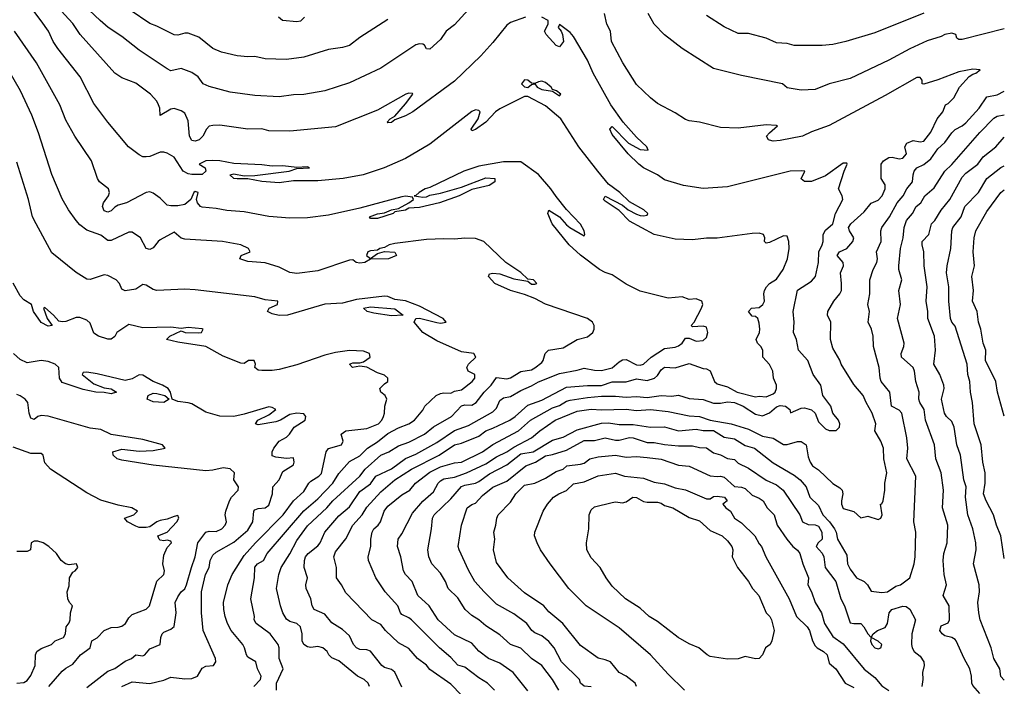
# Model space of a CAD drawing. Header units: metres. Extents: x -46681 to -43747, y -240911 to -237677.
# Tile 482 of 656: x -43887 to -43747, y -239605 to -239510. Entities that reach past the tile are written whole.
import ezdxf

# ---------------------------------------------------------------- set-up
doc = ezdxf.new("R2010")
doc.units = ezdxf.units.M
doc.layers.add('CONTOUR_INDEX', color=1, linetype='Continuous')
doc.layers.add('CONTOUR_INTER', color=3, linetype='Continuous')

msp = doc.modelspace()

# ---------------------------------------------------------------- linework, layer by layer
at = {"layer": 'CONTOUR_INDEX'}
for points, elevation in [([(-43823.1, -239508.45), (-43825.1, -239510.61), (-43826.28, -239511.52), (-43827.1, -239512.69), (-43828.6, -239514.07), (-43829.1, -239514.04), (-43829.37, -239513.52), (-43829.6, -239513.36), (-43830.1, -239513.32), (-43830.6, -239513.46), (-43835.6, -239516.78), (-43840.1, -239518.91), (-43843.6, -239520.02), (-43846.6, -239520.55), (-43848.1, -239520.6), (-43850.1, -239520.87), (-43853.6, -239520.71), (-43857.1, -239520.21), (-43860.1, -239519.44), (-43860.96, -239519.02), (-43861.71, -239518.02), (-43862.6, -239517.4), (-43864.1, -239516.84), (-43865.6, -239517.16), (-43866.1, -239516.92), (-43870.1, -239514.23), (-43872.6, -239512.27), (-43874.54, -239511.02), (-43875.7, -239510.02), (-43877.27, -239508.52)], 125), ([(-43814.6, -239605.62), (-43816.71, -239603.02), (-43818.6, -239601.68), (-43820.23, -239601.02), (-43821.6, -239599.97), (-43822.6, -239598.83), (-43825.1, -239597.65), (-43827.42, -239595.52), (-43828.73, -239593.52), (-43830.31, -239592.02), (-43831.14, -239590.02), (-43832.1, -239589.04), (-43832.37, -239588.52), (-43832.75, -239586.52), (-43833.22, -239585.02), (-43833.14, -239584.02), (-43832.6, -239583.23), (-43831.1, -239580.27), (-43829.6, -239578.58), (-43828.1, -239577.24), (-43827.42, -239576.02), (-43827.1, -239575.66), (-43826.6, -239575.41), (-43825.1, -239575.14), (-43823.4, -239574.52), (-43820.6, -239573.27), (-43819.1, -239572.27), (-43817.6, -239571.54), (-43816.6, -239570.86), (-43814.1, -239569.54), (-43812.9, -239568.52), (-43810.71, -239567.02), (-43807.6, -239565.74), (-43805.6, -239565.44), (-43804.1, -239565.56), (-43800.6, -239565.46), (-43799.1, -239565.63), (-43797.1, -239565.5), (-43794.6, -239565.8), (-43791.6, -239566.38), (-43790.1, -239566.52), (-43788.6, -239567.03), (-43785.6, -239567.52), (-43783.1, -239568.31), (-43781.1, -239569.29), (-43779.6, -239569.57), (-43778.1, -239570.48), (-43777.6, -239570.49), (-43776.1, -239570.06), (-43775.6, -239570.08), (-43774.87, -239570.52), (-43774.6, -239572.24), (-43774.32, -239573.02), (-43773.96, -239573.52), (-43773.1, -239574.1), (-43771.1, -239576.06), (-43770.1, -239576.68), (-43769.76, -239577.02), (-43769.66, -239577.52), (-43769.85, -239578.52), (-43769.82, -239579.02), (-43769.6, -239579.62), (-43768.1, -239580.07), (-43767.1, -239580.97), (-43766.1, -239580.72), (-43764.6, -239581.21), (-43764.22, -239581.02), (-43764.03, -239580.52), (-43764.26, -239579.02), (-43764.1, -239578.95), (-43763.89, -239578.52), (-43763.66, -239577.02), (-43763.66, -239576.02), (-43763.36, -239574.52), (-43763.8, -239572.52), (-43763.85, -239571.02), (-43764.21, -239570.02), (-43765.07, -239568.52), (-43764.95, -239567.52), (-43765.44, -239566.02), (-43766.34, -239564.52), (-43766.73, -239563.52), (-43768.1, -239561.94), (-43769.88, -239559.02), (-43770.1, -239558.44), (-43771.1, -239556.74), (-43771.41, -239555.52), (-43771.34, -239553.02), (-43771.82, -239552.02), (-43771.78, -239551.52), (-43770.93, -239550.02), (-43770.09, -239549.02), (-43769.86, -239548.52), (-43769.82, -239547.52), (-43769.96, -239546.02), (-43769.53, -239545.02), (-43769.58, -239544.52), (-43770.45, -239543.52), (-43770.11, -239543.02), (-43769.08, -239542.52), (-43768.21, -239541.52), (-43768.1, -239541.01), (-43768.7, -239540.02), (-43768.86, -239539.52), (-43768.51, -239539.02), (-43766.6, -239537.29), (-43765.6, -239536.06), (-43764.6, -239535.65), (-43764.04, -239535.02), (-43763.59, -239534.02), (-43763.6, -239533.46), (-43764.19, -239532.52), (-43764.16, -239530.52), (-43763.85, -239530.02), (-43763.1, -239529.55), (-43762.6, -239529.49), (-43761.6, -239529.73), (-43761.1, -239529.64), (-43760.58, -239529.02), (-43760.79, -239528.02), (-43760.49, -239527.52), (-43759.6, -239527.13), (-43758.6, -239527.31), (-43758.1, -239527.24), (-43757.1, -239525.93), (-43756.2, -239524.02), (-43755.35, -239523.02), (-43754.97, -239522.02), (-43754.6, -239521.83), (-43753.78, -239521.02), (-43752.99, -239519.52), (-43751.6, -239518.01), (-43751.1, -239517.65), (-43750.67, -239517.52), (-43750.05, -239517.02), (-43751.1, -239516.96), (-43753.1, -239517.33), (-43756.1, -239518.47), (-43758.1, -239519.07), (-43758.34, -239519.02), (-43758.33, -239518.52), (-43758.6, -239518.13), (-43759.1, -239518.15), (-43763.6, -239520.7), (-43771.6, -239524.96), (-43774.1, -239525.9), (-43775.4, -239526.52), (-43778.6, -239527.12), (-43779.6, -239527.2), (-43780.1, -239527.08), (-43780.27, -239527.02), (-43780.54, -239526.52), (-43780.14, -239526.02), (-43778.99, -239525.02), (-43779.1, -239524.97), (-43780.6, -239524.9), (-43784.6, -239525.34), (-43787.1, -239525.26), (-43790.1, -239524.52), (-43791.6, -239524.3), (-43792.1, -239524.13), (-43793.6, -239523.16), (-43796.1, -239521.85), (-43797.1, -239521.05), (-43799.1, -239519.13), (-43801.06, -239516.02), (-43802.69, -239513.02), (-43802.84, -239511.52), (-43803.32, -239510.52), (-43803.68, -239509.02)], 125), ([(-43850.51, -239605.52), (-43850.51, -239604.52), (-43849.53, -239602.52), (-43850.14, -239601.02), (-43850.13, -239599.52), (-43850.29, -239599.02), (-43851.43, -239597.52), (-43853.41, -239596.02), (-43853.68, -239595.52), (-43853.64, -239595.02), (-43854.17, -239592.52), (-43853.66, -239589.52), (-43853.6, -239587.98), (-43853.24, -239587.52), (-43852.38, -239587.02), (-43851.82, -239586.02), (-43846.6, -239579.95), (-43844.6, -239578.25), (-43842.45, -239576.02), (-43841.6, -239574.62), (-43840.1, -239572.93), (-43838.6, -239572.1), (-43837.53, -239571.02), (-43836.1, -239570.13), (-43834.6, -239568.94), (-43833.1, -239568.13), (-43831.6, -239567.54), (-43830.8, -239567.02), (-43829.6, -239565.59), (-43829.33, -239565.02), (-43827.7, -239563.52), (-43827.1, -239563.22), (-43826.6, -239563.12), (-43825.6, -239563.16), (-43825.1, -239562.89), (-43824.1, -239562.67), (-43822.59, -239561.52), (-43822.18, -239561.02), (-43822.2, -239560.52), (-43823.14, -239560.02), (-43823.31, -239559.52), (-43823.1, -239559.04), (-43822.04, -239558.02), (-43822.33, -239557.52), (-43824.1, -239557.25), (-43827.6, -239555.68), (-43829.6, -239554.5), (-43830.86, -239553.02), (-43830.6, -239552.52), (-43830.1, -239552.48), (-43827.6, -239553.09), (-43827.1, -239553.16), (-43826.26, -239553.02), (-43826.69, -239552.52), (-43830.1, -239550.76), (-43832.1, -239550), (-43833.6, -239549.8), (-43834.6, -239549.39), (-43835.1, -239549.33), (-43839.1, -239549.81), (-43841.1, -239550.31), (-43843.6, -239550.49), (-43848.92, -239552.02), (-43850.1, -239552.07), (-43851.1, -239551.87), (-43851.77, -239551.52), (-43851.55, -239551.02), (-43850.37, -239550.52), (-43850.31, -239550.02), (-43852.1, -239549.83), (-43853.6, -239549.43), (-43862.1, -239548.44), (-43863.6, -239548.35), (-43867.6, -239548.51), (-43868.1, -239548.38), (-43869.1, -239547.77), (-43869.6, -239547.68), (-43870.6, -239548.32), (-43872.1, -239548.59), (-43872.6, -239548.31), (-43872.93, -239547.52), (-43873.38, -239547.02), (-43874.6, -239546.4), (-43875.1, -239546.29), (-43877.1, -239546.93), (-43877.6, -239546.89), (-43879.1, -239545.97), (-43882.6, -239543.16), (-43884.84, -239539.02), (-43885.32, -239538.02), (-43885.9, -239535.52), (-43887.6, -239530.19)], 120), ([(-43746.6, -239566.44), (-43747.55, -239563.02), (-43747.81, -239561.52), (-43749.3, -239558.52), (-43749.21, -239557.02), (-43749.6, -239556.02), (-43749.95, -239554.02), (-43750.28, -239553.02), (-43750.48, -239551.52), (-43751.16, -239550.02), (-43750.97, -239548.52), (-43751.21, -239546.52), (-43750.85, -239545.02), (-43751.02, -239543.02), (-43750.88, -239541.02), (-43750.64, -239540.02), (-43749.1, -239537.25), (-43747.1, -239534.55), (-43746.6, -239534.18)], 130), ([(-43838.09, -239551.02), (-43837.1, -239550.85), (-43833.6, -239551.14), (-43832.41, -239552.02), (-43834.1, -239552.12), (-43836.6, -239551.77), (-43837.56, -239551.52), (-43838.09, -239551.02)], 120), ([(-43799.63, -239578.02), (-43799.1, -239578.06), (-43798.1, -239578.61), (-43797.6, -239578.73), (-43796.1, -239578.72), (-43795.6, -239578.84), (-43795.1, -239579.2), (-43793.9, -239579.52), (-43791.6, -239580.91), (-43790.1, -239581.37), (-43788.6, -239582.75), (-43786.87, -239583.52), (-43786.1, -239584.22), (-43785.51, -239585.02), (-43785.36, -239585.52), (-43785.44, -239586.52), (-43784.71, -239588.02), (-43783.13, -239590.02), (-43782.54, -239591.02), (-43781.64, -239592.02), (-43780.6, -239594.5), (-43780.06, -239595.02), (-43779.81, -239595.52), (-43779.46, -239597.02), (-43779.8, -239598.52), (-43780.01, -239599.02), (-43780.7, -239599.52), (-43781.12, -239600.52), (-43781.6, -239601.01), (-43782.1, -239601.09), (-43783.6, -239600.72), (-43784.6, -239601.09), (-43786.1, -239601.12), (-43788.6, -239600.72), (-43789.01, -239600.52), (-43790.23, -239599.52), (-43791.6, -239598.91), (-43793.17, -239598.02), (-43796.1, -239595.75), (-43797.3, -239595.02), (-43798.6, -239593.86), (-43800.66, -239592.52), (-43802.6, -239590.69), (-43803.46, -239589.52), (-43804.29, -239588.02), (-43805.6, -239586.67), (-43806.19, -239585.52), (-43806.25, -239584.52), (-43805.91, -239582.52), (-43805.87, -239580.52), (-43805.6, -239579.79), (-43805.1, -239579.38), (-43802.6, -239578.75), (-43802.1, -239578.69), (-43801.1, -239578.81), (-43800.6, -239578.68), (-43799.63, -239578.02)], 130), ([(-43887.6, -239604.52), (-43886.6, -239604.43), (-43886.1, -239604.16), (-43885.6, -239603.44), (-43884.95, -239602.02), (-43884.9, -239600.52), (-43884.72, -239600.02), (-43884.1, -239599.61), (-43882.62, -239599.02), (-43882.1, -239598.49), (-43880.93, -239598.02), (-43880.62, -239597.52), (-43880.53, -239596.52), (-43880.1, -239595.92), (-43879.98, -239595.52), (-43879.9, -239594.52), (-43879.63, -239593.52), (-43880.06, -239593.02), (-43880.29, -239592.52), (-43880.37, -239591.52), (-43880.1, -239590.66), (-43880.04, -239589.52), (-43879.6, -239588.7), (-43879.25, -239588.52), (-43878.85, -239588.02), (-43879.05, -239587.52), (-43880.1, -239587.64), (-43880.61, -239587.52), (-43881.26, -239587.02), (-43881.91, -239586.02), (-43883.02, -239585.02), (-43883.84, -239584.52), (-43884.6, -239584.27), (-43885.1, -239584.26), (-43885.54, -239584.52), (-43885.64, -239585.52), (-43886.1, -239585.74), (-43887.6, -239585.74)], 115)]:
    msp.add_lwpolyline(points, dxfattribs=dict(at, elevation=elevation))
at = {"layer": 'CONTOUR_INTER'}
for points, elevation in [([(-43824.1, -239606.23), (-43825.6, -239604.7), (-43828.6, -239602.58), (-43829.1, -239601.98), (-43830.38, -239601.02), (-43831.6, -239599.59), (-43833.1, -239598.77), (-43834.96, -239597.02), (-43835.6, -239596.17), (-43836.91, -239595.52), (-43840.6, -239591.67), (-43841.22, -239590.52), (-43841.95, -239589.52), (-43841.93, -239588.02), (-43842.3, -239586.52), (-43842.1, -239585.79), (-43840.6, -239583.93), (-43839.61, -239582.02), (-43838.27, -239580.52), (-43837.6, -239579.44), (-43835.6, -239577.23), (-43833.59, -239575.52), (-43831.23, -239574.02), (-43827.3, -239572.02), (-43825.1, -239570.52), (-43824.1, -239570.28), (-43821.6, -239569.31), (-43820.6, -239568.52), (-43819.6, -239568.17), (-43817.21, -239567.02), (-43816.44, -239566.52), (-43814.6, -239564.86), (-43812.6, -239564.17), (-43809.1, -239562.33), (-43806.1, -239562.07), (-43804.1, -239562.06), (-43802.6, -239561.55), (-43800.6, -239561.56), (-43799.1, -239561.13), (-43797.6, -239561.38), (-43796.56, -239561.02), (-43796.1, -239560.64), (-43795.6, -239559.83), (-43795.1, -239559.46), (-43793.6, -239559.55), (-43791.6, -239558.92), (-43789.6, -239559.67), (-43789.1, -239559.69), (-43788.6, -239559.99), (-43787.98, -239561.52), (-43787.6, -239561.85), (-43786.1, -239562.28), (-43784.73, -239563.02), (-43782.1, -239563.68), (-43781.6, -239563.59), (-43780.6, -239563.7), (-43779.6, -239563.27), (-43779.3, -239563.02), (-43779.13, -239562.52), (-43779.14, -239562.02), (-43779.57, -239561.02), (-43779.65, -239560.02), (-43780.1, -239559.06), (-43781.06, -239558.02), (-43781.08, -239557.02), (-43781.36, -239556.52), (-43781.84, -239556.02), (-43782, -239555.52), (-43781.57, -239554.52), (-43781.49, -239554.02), (-43781.6, -239553.16), (-43781.8, -239552.52), (-43782.1, -239552.24), (-43782.6, -239552.19), (-43783.13, -239551.52), (-43782.7, -239551.02), (-43781.6, -239550.95), (-43781.09, -239550.52), (-43780.82, -239550.02), (-43780.94, -239549.02), (-43780.84, -239548.52), (-43780.57, -239548.02), (-43780.1, -239547.54), (-43779.1, -239546.89), (-43778.15, -239545.52), (-43777.53, -239544.02), (-43777.33, -239542.52), (-43777.36, -239541.52), (-43777.6, -239540.78), (-43778.1, -239540.74), (-43780.1, -239541.66), (-43780.6, -239541.76), (-43780.83, -239541.52), (-43780.79, -239541.02), (-43780.98, -239540.52), (-43781.6, -239540.35), (-43782.6, -239540.38), (-43787.6, -239541.05), (-43789.1, -239541.06), (-43791.1, -239541.28), (-43793.6, -239541.22), (-43796.6, -239540.55), (-43800.1, -239538.63), (-43801.6, -239537.12), (-43803.6, -239535.76), (-43803.8, -239535.52), (-43803.6, -239535.08), (-43801.1, -239536.34), (-43800.29, -239537.02), (-43799.1, -239537.64), (-43798.6, -239537.84), (-43798.1, -239537.87), (-43797.6, -239537.78), (-43797.49, -239537.52), (-43798.06, -239537.02), (-43800.1, -239535.87), (-43801.5, -239534.52), (-43803.1, -239533.34), (-43804.65, -239531.52), (-43807.34, -239528.02), (-43809.89, -239524.02), (-43812.1, -239522.2), (-43814.6, -239520.84), (-43815.1, -239520.84), (-43818.6, -239522.61), (-43819.24, -239523.02), (-43820.6, -239524.53), (-43822.1, -239525.56), (-43822.6, -239525.73), (-43822.72, -239525.52), (-43821.71, -239524.02), (-43821.43, -239523.02), (-43821.6, -239522.82), (-43822.1, -239522.76), (-43822.6, -239522.97), (-43828.6, -239527.63), (-43832.1, -239529.71), (-43835.14, -239531.02), (-43838.13, -239532.02), (-43840.98, -239532.52), (-43844.6, -239532.9), (-43848.1, -239532.9), (-43850.1, -239533.14), (-43852.6, -239532.98), (-43854.6, -239532.61), (-43856.1, -239532.6), (-43856.59, -239532.52), (-43857.16, -239532.02), (-43856.6, -239531.86), (-43855.1, -239532.14), (-43853.6, -239532.13), (-43848.71, -239531.52), (-43847.6, -239531.13), (-43845.79, -239531.02), (-43846.1, -239530.87), (-43847.6, -239530.96), (-43849.6, -239530.76), (-43851.1, -239530.77), (-43852.6, -239530.57), (-43856.6, -239530.4), (-43858.6, -239530.03), (-43859.6, -239529.99), (-43860.59, -239530.02), (-43861.56, -239530.52), (-43860.68, -239531.02), (-43860.58, -239531.52), (-43861.1, -239531.97), (-43862.6, -239531.98), (-43863.1, -239531.9), (-43863.85, -239531.52), (-43865.1, -239529.49), (-43866.1, -239528.93), (-43866.6, -239528.78), (-43867.1, -239528.81), (-43868.6, -239529.4), (-43869.1, -239529.47), (-43869.6, -239529.43), (-43870.1, -239529.17), (-43871.63, -239528.02), (-43874.6, -239524.49), (-43876.6, -239521.83), (-43878.53, -239518.02), (-43881.74, -239514.02), (-43882.4, -239513.02), (-43883.06, -239511.52), (-43884.1, -239510.03), (-43885.6, -239508.1)], 123), ([(-43814.94, -239509.52), (-43817.1, -239510.28), (-43817.6, -239510.68), (-43819.6, -239513.13), (-43821.33, -239515.02), (-43825.1, -239518.65), (-43831.04, -239523.02), (-43832.1, -239523.61), (-43833.6, -239524.15), (-43834.1, -239524.54), (-43834.6, -239524.61), (-43834.69, -239524.52), (-43834.26, -239524.02), (-43833.6, -239523.67), (-43832.1, -239521.88), (-43831.06, -239520.52), (-43831.1, -239520.4), (-43831.6, -239520.36), (-43832.04, -239520.52), (-43836.1, -239522.8), (-43842.1, -239525.17), (-43848.6, -239525.8), (-43851.6, -239525.73), (-43852.6, -239525.47), (-43854.6, -239525.51), (-43858.6, -239524.92), (-43859.6, -239524.96), (-43860.1, -239525.07), (-43860.49, -239525.52), (-43861.01, -239526.52), (-43861.54, -239527.02), (-43862.1, -239527.21), (-43862.6, -239527.12), (-43862.93, -239526.52), (-43863.1, -239524.31), (-43863.6, -239523.23), (-43864.1, -239522.89), (-43865.1, -239522.58), (-43865.6, -239522.64), (-43867.1, -239523.57), (-43867.16, -239522.52), (-43867.33, -239522.02), (-43867.6, -239521.51), (-43868.5, -239520.52), (-43870.6, -239518.95), (-43872.6, -239518.2), (-43873.6, -239517.5), (-43878.52, -239512.02), (-43879.6, -239510.42), (-43881.83, -239508.02)], 124), ([(-43834.6, -239509.84), (-43838.6, -239512.42), (-43840.1, -239513.57), (-43841.1, -239513.87), (-43843.1, -239514.13), (-43846.6, -239515.22), (-43849.1, -239515.56), (-43852.1, -239515.48), (-43853.6, -239515.12), (-43854.6, -239515.18), (-43856.1, -239515.05), (-43858.36, -239514.52), (-43859.61, -239514.02), (-43861.6, -239512.4), (-43863.1, -239511.81), (-43863.6, -239511.79), (-43864.6, -239512.08), (-43865.1, -239512.05), (-43867.6, -239510.82), (-43868.6, -239510.45), (-43871.4, -239508.52)], 126), ([(-43758.1, -239508.95), (-43765.1, -239511.75), (-43769.22, -239513.02), (-43771.1, -239513.45), (-43772.6, -239513.58), (-43776.6, -239513.57), (-43777.6, -239513.29), (-43779.1, -239513.17), (-43780.6, -239512.52), (-43783.1, -239511.85), (-43784.6, -239511.87), (-43786.6, -239510.91), (-43789.1, -239509.28)], 127), ([(-43846.51, -239509.52), (-43847.1, -239510.09), (-43847.6, -239510.19), (-43849.65, -239510.02), (-43850.24, -239509.52)], 127), ([(-43819.39, -239605.52), (-43820.39, -239604.52), (-43821.6, -239603.79), (-43823.6, -239602.26), (-43824.6, -239601.95), (-43825.6, -239600.87), (-43827.23, -239599.52), (-43831.23, -239595.52), (-43831.6, -239595.2), (-43832.6, -239594.76), (-43832.81, -239594.52), (-43833.2, -239593.52), (-43834.97, -239591.52), (-43836.33, -239589.52), (-43837.38, -239587.02), (-43837.42, -239586.52), (-43837.03, -239585.02), (-43837.03, -239584.02), (-43836.84, -239583.02), (-43836.6, -239582.52), (-43835.99, -239582.02), (-43835.66, -239581.52), (-43835.13, -239580.02), (-43834.6, -239579.31), (-43832.6, -239577.69), (-43831.45, -239577.02), (-43830.66, -239576.02), (-43828.6, -239574.44), (-43827.1, -239573.68), (-43825.1, -239573.09), (-43824.1, -239573), (-43821.1, -239571.53), (-43819.6, -239570.5), (-43815.94, -239568.52), (-43814.25, -239567.02), (-43811.1, -239565.25), (-43810.1, -239564.91), (-43809.1, -239564.31), (-43808.6, -239564.16), (-43806.1, -239563.78), (-43804.1, -239563.62), (-43802.1, -239563.59), (-43800.6, -239563.76), (-43799.1, -239563.65), (-43797.6, -239563.77), (-43795.6, -239563.52), (-43794.1, -239563.6), (-43793.1, -239563.46), (-43791.6, -239563.95), (-43789.6, -239564.06), (-43788.1, -239564.6), (-43787.1, -239564.61), (-43786.1, -239564.4), (-43785.1, -239564.49), (-43783.87, -239565.02), (-43782.1, -239566.17), (-43781.1, -239566.4), (-43780.1, -239565.96), (-43779.1, -239565.12), (-43778.6, -239564.94), (-43777.82, -239565.02), (-43777.21, -239565.52), (-43777.1, -239565.99), (-43775.6, -239565.32), (-43775.1, -239565.27), (-43774.1, -239565.53), (-43773.61, -239566.02), (-43773.1, -239567.26), (-43772.1, -239568.26), (-43771.6, -239568.49), (-43770.6, -239568.48), (-43770.14, -239568.02), (-43770.1, -239567.52), (-43770.29, -239567.02), (-43771.07, -239566.02), (-43771.36, -239565.02), (-43772.5, -239563.52), (-43772.81, -239562.02), (-43773.9, -239560.52), (-43774.63, -239558.52), (-43776, -239557.02), (-43776.27, -239555.52), (-43776.67, -239554.52), (-43776.58, -239553.02), (-43776.74, -239551.52), (-43776.1, -239548.49), (-43774.1, -239547.18), (-43773.56, -239546.52), (-43773.13, -239544.52), (-43773.08, -239543.02), (-43772.58, -239542.02), (-43772.46, -239541.52), (-43772.46, -239540.52), (-43772.1, -239539.91), (-43771.07, -239539.02), (-43770.69, -239537.52), (-43769.65, -239535.52), (-43769.73, -239535.02), (-43770.27, -239534.02), (-43769.48, -239531.52), (-43769.01, -239530.52), (-43769.1, -239530.35), (-43769.6, -239530.34), (-43772.1, -239532.15), (-43774.1, -239532.97), (-43775.1, -239532.98), (-43775.6, -239532.59), (-43775.07, -239531.52), (-43775.6, -239531.45), (-43777.17, -239531.52), (-43786.1, -239533.74), (-43789.6, -239533.99), (-43792.42, -239533.52), (-43795.1, -239532.71), (-43796.1, -239532.02), (-43798.1, -239531.02), (-43798.77, -239530.52), (-43800.29, -239529.02), (-43802.6, -239526.28), (-43802.9, -239525.52), (-43802.6, -239525.11), (-43800.27, -239527.52), (-43798.6, -239528.39), (-43797.46, -239528.52), (-43797.64, -239528.02), (-43799.1, -239526.67), (-43801, -239524.52), (-43802.79, -239522.02), (-43805.3, -239517.52), (-43806.1, -239515.68), (-43808.1, -239512.27), (-43808.6, -239511.73), (-43810.1, -239510.58), (-43810.27, -239511.02), (-43809.85, -239511.52), (-43809.65, -239512.02), (-43809.51, -239513.02), (-43810.1, -239513.78), (-43810.6, -239513.59), (-43812.01, -239512.02), (-43812.26, -239511.52), (-43811.71, -239510.52), (-43811.74, -239510.02), (-43812.6, -239509.55)], 124), ([(-43746.6, -239511.17), (-43752.6, -239512.72), (-43753.1, -239512.72), (-43753.39, -239512.52), (-43753.52, -239512.02), (-43754.1, -239511.81), (-43755.1, -239512), (-43755.6, -239512.27), (-43757.6, -239512.91), (-43760.1, -239514.05), (-43763.1, -239515.64), (-43768.6, -239518.26), (-43771.6, -239519.06), (-43773.6, -239519.84), (-43775.6, -239519.92), (-43777.6, -239519.59), (-43778.27, -239519.02), (-43784.1, -239517.85), (-43788.1, -239516.87), (-43792.6, -239514), (-43795.1, -239512.03), (-43796.6, -239510.53), (-43797.46, -239509.02)], 126), ([(-43832.6, -239605.11), (-43833.6, -239602.95), (-43834.1, -239602.57), (-43835.1, -239602.29), (-43835.47, -239602.02), (-43837.1, -239599.97), (-43837.6, -239599.8), (-43838.6, -239599.72), (-43839.1, -239599.48), (-43839.51, -239599.02), (-43840.1, -239597.8), (-43841.1, -239596.88), (-43842.6, -239595.95), (-43843.6, -239594.72), (-43845.11, -239594.02), (-43845.43, -239593.52), (-43845.61, -239592.52), (-43846.26, -239591.02), (-43846.3, -239590.52), (-43846.07, -239589.52), (-43846.55, -239588.02), (-43846.53, -239587.02), (-43846.37, -239586.52), (-43845.96, -239586.02), (-43844.6, -239584.94), (-43844.25, -239584.52), (-43843.59, -239583.02), (-43841.6, -239580.66), (-43840.1, -239579.4), (-43838.6, -239577.2), (-43837.1, -239576.09), (-43836.31, -239575.02), (-43834.1, -239573.98), (-43832.1, -239572.48), (-43830.6, -239571.85), (-43827.6, -239570.21), (-43825.1, -239568.48), (-43823.1, -239567.76), (-43819.6, -239565.81), (-43819.1, -239565.32), (-43818.6, -239564.23), (-43818.1, -239563.82), (-43817.1, -239563.66), (-43815.6, -239562.77), (-43814.1, -239562.14), (-43813.1, -239561.55), (-43810.1, -239560.36), (-43807.6, -239559.89), (-43806.6, -239559.59), (-43805.1, -239559.91), (-43804.1, -239559.94), (-43802.6, -239559.55), (-43801.6, -239558.68), (-43801.1, -239558.41), (-43800.6, -239558.37), (-43799.1, -239559.11), (-43798.6, -239559.18), (-43798.1, -239559.04), (-43797.01, -239558.02), (-43795.1, -239556.81), (-43793.6, -239556.6), (-43793.1, -239556.4), (-43792.6, -239556.02), (-43792.1, -239555.33), (-43791.6, -239555.33), (-43790.6, -239555.74), (-43789.6, -239555.64), (-43789.1, -239555.22), (-43788.94, -239554.52), (-43789.1, -239553.75), (-43789.6, -239553.6), (-43791.1, -239553.69), (-43791.3, -239553.52), (-43790.87, -239553.02), (-43789.81, -239551.02), (-43789.63, -239550.52), (-43789.8, -239550.02), (-43790.6, -239549.72), (-43791.6, -239549.81), (-43792.6, -239549.44), (-43794.6, -239549.6), (-43798.6, -239548.6), (-43800.6, -239547.62), (-43802.6, -239546.3), (-43803.6, -239545.96), (-43804.4, -239545.52), (-43807.1, -239543.5), (-43808.72, -239542.02), (-43811.15, -239539.02), (-43811.75, -239537.52), (-43811.6, -239537.04), (-43810.1, -239537.99), (-43809.1, -239539.16), (-43808.64, -239539.52), (-43806.6, -239540.73), (-43806.47, -239540.52), (-43806.58, -239540.02), (-43807.1, -239539.05), (-43809.1, -239536.96), (-43810.6, -239535.12), (-43811.32, -239534.02), (-43813.1, -239531.98), (-43815.6, -239530.16), (-43818.1, -239530.15), (-43821.6, -239530.79), (-43823.74, -239531.52), (-43828.6, -239533.83), (-43829.28, -239534.02), (-43830.12, -239534.52), (-43830.6, -239534.98), (-43830.86, -239535.02), (-43829.6, -239535.23), (-43829.1, -239535.14), (-43828.6, -239534.91), (-43827.1, -239534.64), (-43824.1, -239533.79), (-43820.6, -239532.47), (-43819.34, -239532.52), (-43819.35, -239533.02), (-43820.16, -239533.52), (-43822.6, -239534.13), (-43824.42, -239535.02), (-43827.23, -239536.02), (-43830.1, -239536.68), (-43831.6, -239536.78), (-43832.1, -239537.08), (-43833.6, -239537.28), (-43833.84, -239537.52), (-43836.1, -239538.24), (-43837.1, -239538.24), (-43837.25, -239538.02), (-43836.1, -239537.58), (-43835.1, -239537.44), (-43834.1, -239536.99), (-43833.1, -239536.8), (-43831.6, -239536.03), (-43830.94, -239535.52), (-43831.1, -239535.2), (-43832.1, -239535.08), (-43832.6, -239535.14), (-43838.6, -239536.77), (-43843.1, -239537.79), (-43846.1, -239538.14), (-43848.6, -239538.22), (-43851.6, -239537.98), (-43855.1, -239537.32), (-43857.6, -239537.13), (-43859.1, -239536.82), (-43861.1, -239536.65), (-43861.36, -239536.52), (-43861.76, -239536.02), (-43861.91, -239535.52), (-43861.7, -239534.52), (-43862.1, -239534.38), (-43862.3, -239534.52), (-43862.75, -239535.52), (-43863.6, -239536.23), (-43864.6, -239536.46), (-43865.6, -239536.46), (-43866.1, -239536.34), (-43867.1, -239535.33), (-43868.1, -239534.63), (-43868.6, -239534.43), (-43869.1, -239534.53), (-43871.94, -239536.02), (-43873.1, -239536.37), (-43873.6, -239536.64), (-43874.1, -239537.15), (-43874.6, -239537.35), (-43875.1, -239537.14), (-43875.33, -239536.52), (-43875.19, -239536.02), (-43874.48, -239535.02), (-43874.37, -239534.52), (-43874.48, -239534.02), (-43875.78, -239533.02), (-43876.06, -239532.52), (-43876.91, -239530.02), (-43879.31, -239526.52), (-43880.6, -239524.24), (-43881.46, -239522.02), (-43884.75, -239516.02), (-43887.89, -239511.52)], 122), ([(-43837.24, -239605.02), (-43837.42, -239604.52), (-43838, -239604.02), (-43838.92, -239603.52), (-43841.6, -239601.34), (-43842.6, -239600.91), (-43843.05, -239600.52), (-43843.26, -239600.02), (-43843.87, -239599.52), (-43844.6, -239599.32), (-43845.6, -239599.43), (-43846.1, -239599.36), (-43846.6, -239599.04), (-43846.83, -239598.52), (-43846.86, -239597.52), (-43847.09, -239596.52), (-43847.6, -239596.01), (-43848.6, -239595.73), (-43849.1, -239595.41), (-43849.6, -239594.52), (-43849.95, -239593.52), (-43850.5, -239591.02), (-43850.18, -239589.02), (-43849.84, -239588.02), (-43848.6, -239586.09), (-43847.6, -239584.18), (-43846.1, -239582.09), (-43843.34, -239579.52), (-43842.48, -239578.52), (-43838.63, -239575.02), (-43837.83, -239574.02), (-43835.6, -239572.03), (-43834.46, -239571.52), (-43833.1, -239570.68), (-43831.6, -239570.16), (-43829.37, -239569.02), (-43828.1, -239567.95), (-43825.5, -239566.52), (-43824.1, -239564.98), (-43823.6, -239564.85), (-43822.6, -239564.86), (-43822.01, -239564.52), (-43820.84, -239563.02), (-43819.85, -239562.02), (-43819.1, -239560.95), (-43817.6, -239561.11), (-43817.1, -239560.99), (-43815.6, -239560.1), (-43814.1, -239559.83), (-43813.6, -239559.57), (-43812.6, -239558.78), (-43812.41, -239558.52), (-43812.15, -239557.52), (-43811.68, -239557.02), (-43809.6, -239556.72), (-43807.6, -239555.53), (-43806.1, -239555.11), (-43805.35, -239554.52), (-43805.16, -239554.02), (-43805.14, -239553.52), (-43805.37, -239553.02), (-43806.1, -239552.52), (-43812.1, -239550.45), (-43813.6, -239549.65), (-43815.1, -239549.09), (-43817.1, -239548.54), (-43819.31, -239547.52), (-43820.22, -239546.52), (-43820.1, -239546.14), (-43819.6, -239546.04), (-43818.6, -239546.14), (-43816.6, -239546.86), (-43814.6, -239547.2), (-43814.1, -239547.61), (-43813.6, -239547.63), (-43813.36, -239547.52), (-43813.79, -239547.02), (-43814.6, -239546.92), (-43815.6, -239545.94), (-43817.77, -239544.52), (-43820.89, -239541.52), (-43822.1, -239541.1), (-43823.6, -239541.04), (-43825.1, -239541.22), (-43826.6, -239541.14), (-43829.1, -239541.26), (-43833.6, -239541.81), (-43834.4, -239542.02), (-43835.1, -239542.41), (-43835.76, -239542.52), (-43836.1, -239542.78), (-43837.1, -239542.87), (-43837.46, -239543.02), (-43837.66, -239543.52), (-43837.1, -239543.96), (-43836.1, -239543.25), (-43835.1, -239542.98), (-43833.6, -239543.04), (-43833.35, -239543.52), (-43834.53, -239544.02), (-43837.1, -239544.05), (-43837.91, -239544.52), (-43838.6, -239544.61), (-43839.12, -239544.52), (-43839.6, -239544.17), (-43840.1, -239544.2), (-43844.6, -239545.73), (-43847.6, -239546.1), (-43848.6, -239545.97), (-43850.1, -239545.18), (-43852.1, -239544.58), (-43854.6, -239544.39), (-43855.75, -239544.02), (-43855.53, -239543.52), (-43854.28, -239543.02), (-43854.49, -239542.52), (-43855.6, -239542.01), (-43858.22, -239541.52), (-43863.6, -239541.18), (-43864.1, -239541.04), (-43865.1, -239540.18), (-43867.1, -239541.28), (-43867.42, -239541.52), (-43868.1, -239542.44), (-43868.6, -239542.65), (-43869.1, -239542.55), (-43869.92, -239541.02), (-43871.1, -239540.22), (-43871.6, -239540.18), (-43874.1, -239541.38), (-43874.6, -239541.37), (-43875.6, -239540.65), (-43877.6, -239539.9), (-43878.6, -239539.14), (-43879.1, -239538.53), (-43880.18, -239537.02), (-43881.1, -239535.46), (-43882.6, -239531.95), (-43884.48, -239526.02), (-43885.42, -239523.52), (-43887.07, -239520.02), (-43890.88, -239513.52)], 121), ([(-43815.1, -239518.48), (-43815.53, -239519.02), (-43815.1, -239519.47), (-43814.6, -239519.56), (-43814.1, -239519.15), (-43813.6, -239519.04), (-43813.28, -239519.52), (-43812.6, -239519.83), (-43811.1, -239520.1), (-43810.1, -239520.77), (-43809.91, -239520.52), (-43810.54, -239520.02), (-43811.1, -239519.83), (-43811.27, -239519.52), (-43812.1, -239518.84), (-43812.6, -239518.67), (-43813.1, -239518.75), (-43813.6, -239519.01), (-43814.1, -239518.94), (-43814.6, -239518.52), (-43815.1, -239518.48)], 123), ([(-43810.2, -239605.52), (-43811.1, -239604.01), (-43812.6, -239602.01), (-43814.1, -239601.02), (-43815.6, -239599.54), (-43817.11, -239599.02), (-43818.6, -239597.65), (-43820.6, -239596.38), (-43821.6, -239595.5), (-43822.6, -239594.91), (-43823.56, -239594.02), (-43824.6, -239592.35), (-43826.01, -239591.02), (-43826.36, -239590.02), (-43827.1, -239588.85), (-43828.33, -239587.52), (-43828.77, -239586.52), (-43828.91, -239585.52), (-43828.37, -239582.52), (-43828.23, -239581.02), (-43828, -239580.52), (-43825.6, -239578.24), (-43824.1, -239576.5), (-43823.6, -239576.27), (-43822.1, -239576), (-43821.6, -239575.76), (-43820.1, -239574.69), (-43817.6, -239573.37), (-43815.6, -239571.82), (-43813.86, -239571.52), (-43811.1, -239569.86), (-43809.6, -239569.43), (-43807.6, -239568.4), (-43804.1, -239567.43), (-43803.1, -239567.39), (-43801.6, -239567.66), (-43799.6, -239567.65), (-43797.1, -239568), (-43795.1, -239567.95), (-43793.1, -239568.56), (-43790.6, -239568.29), (-43789.6, -239568.49), (-43788.1, -239568.48), (-43786.6, -239569.43), (-43785.1, -239569.7), (-43783.6, -239570.63), (-43782.24, -239571.02), (-43779.6, -239573.09), (-43776.6, -239574.85), (-43775.74, -239575.52), (-43774.87, -239576.52), (-43774.34, -239578.02), (-43773.1, -239579.18), (-43772.52, -239580.52), (-43771.57, -239581.52), (-43770.84, -239582.52), (-43770.6, -239583.02), (-43770.39, -239584.02), (-43769.1, -239586.27), (-43768.98, -239587.52), (-43768.6, -239588.3), (-43767.69, -239589.52), (-43766.6, -239590.05), (-43766.13, -239590.52), (-43765.6, -239591.42), (-43764.1, -239591.61), (-43763.29, -239591.52), (-43762.1, -239590.68), (-43761.42, -239590.52), (-43760.1, -239589.53), (-43759.45, -239587.52), (-43759.31, -239586.52), (-43759.24, -239583.02), (-43759.52, -239581.52), (-43759.24, -239575.02), (-43760.49, -239572.52), (-43760.38, -239571.02), (-43760.49, -239569.52), (-43761.24, -239566.02), (-43761.6, -239565.6), (-43762.7, -239565.02), (-43762.96, -239563.02), (-43764.17, -239561.52), (-43764.33, -239561.02), (-43764.48, -239559.52), (-43765.27, -239556.52), (-43765.33, -239555.02), (-43765.55, -239554.02), (-43766.03, -239553.02), (-43765.86, -239551.52), (-43766.06, -239550.52), (-43765.81, -239549.02), (-43765.81, -239547.02), (-43765.34, -239545.52), (-43764.8, -239544.52), (-43764.71, -239544.02), (-43764.82, -239543.02), (-43764.19, -239541.52), (-43764.21, -239540.02), (-43764.07, -239539.52), (-43763.01, -239538.02), (-43761.9, -239536.02), (-43761.05, -239535.02), (-43760.51, -239534.02), (-43759.72, -239533.02), (-43759.63, -239532.02), (-43759.46, -239531.52), (-43759.1, -239531.04), (-43758.1, -239530.54), (-43757.1, -239529.73), (-43756.1, -239528.32), (-43755.1, -239527.39), (-43754.1, -239526.04), (-43753.6, -239525.57), (-43752.6, -239525.03), (-43752.1, -239524.61), (-43750.18, -239522.52), (-43749.1, -239520.87), (-43747.6, -239520.63), (-43746.6, -239520.08)], 126), ([(-43750.08, -239606.02), (-43751.1, -239604.86), (-43751.24, -239604.52), (-43751.26, -239603.52), (-43751.5, -239602.52), (-43752.33, -239601.02), (-43753.47, -239598.52), (-43753.6, -239598.3), (-43754.1, -239598.02), (-43755.1, -239597.77), (-43755.48, -239597.52), (-43755.78, -239597.02), (-43755.6, -239596.37), (-43754.6, -239595.95), (-43754.41, -239595.52), (-43754.48, -239593.52), (-43755.33, -239592.02), (-43754.87, -239590.52), (-43755.17, -239589.02), (-43755.31, -239587.02), (-43755.21, -239586.02), (-43754.76, -239584.52), (-43754.66, -239582.02), (-43755.41, -239579.52), (-43755.3, -239577.02), (-43755.63, -239574.52), (-43756.36, -239572.52), (-43756.58, -239570.52), (-43757.83, -239567.02), (-43758.04, -239565.52), (-43758.66, -239564.52), (-43758.8, -239564.02), (-43758.76, -239563.02), (-43759.25, -239561.52), (-43759.42, -239560.02), (-43759.6, -239559.52), (-43761.27, -239558.02), (-43761.32, -239557.52), (-43760.93, -239556.52), (-43760.87, -239556.02), (-43761.85, -239552.52), (-43761.43, -239550.52), (-43761.65, -239548.52), (-43761.23, -239547.02), (-43761.64, -239545.52), (-43761.65, -239545.02), (-43761.4, -239542.52), (-43761.05, -239541.02), (-43760.9, -239539.52), (-43760.56, -239538.52), (-43759.7, -239537.52), (-43759.16, -239536.52), (-43758.51, -239536.02), (-43757.94, -239535.02), (-43756.6, -239533.89), (-43755.08, -239531.52), (-43754.1, -239530.56), (-43750.1, -239526), (-43748.1, -239523.95), (-43747.6, -239523.64), (-43746.6, -239523.44)], 127), ([(-43746.6, -239604.1), (-43747.1, -239603.57), (-43747.25, -239602.52), (-43748.11, -239601.02), (-43748.49, -239599.52), (-43750.04, -239595.52), (-43750.24, -239594.52), (-43750.36, -239593.02), (-43750.12, -239591.52), (-43750.17, -239590.52), (-43750.99, -239587.52), (-43750.62, -239585.52), (-43750.64, -239584.52), (-43751.08, -239582.52), (-43751.79, -239580.52), (-43752.15, -239578.02), (-43752.05, -239576.52), (-43752.39, -239575.52), (-43752.87, -239572.02), (-43753.39, -239570.52), (-43753.77, -239568.02), (-43754.1, -239567.22), (-43754.84, -239566.52), (-43755.13, -239566.02), (-43755.56, -239564.02), (-43755.16, -239562.52), (-43755.24, -239562.02), (-43755.79, -239560.52), (-43756.67, -239559.02), (-43756.43, -239557.02), (-43756.54, -239555.02), (-43757.53, -239552.52), (-43757.5, -239551.52), (-43757.76, -239550.02), (-43757.61, -239548.02), (-43758.05, -239545.02), (-43758.1, -239543.02), (-43758.34, -239542.02), (-43758.32, -239541.52), (-43757.37, -239540.52), (-43757, -239539.02), (-43756.52, -239538.52), (-43755.6, -239537.06), (-43754.37, -239535.52), (-43752.6, -239532.34), (-43752.1, -239531.79), (-43750.36, -239530.52), (-43749.6, -239529.47), (-43747.81, -239528.02), (-43746.6, -239526.67)], 128), ([(-43746.6, -239586.74), (-43747.1, -239583.52), (-43747.71, -239582.02), (-43748.12, -239580.52), (-43749.2, -239578.52), (-43749.56, -239577.52), (-43749.32, -239576.02), (-43749.33, -239574.52), (-43749.67, -239573.02), (-43749.89, -239570.52), (-43750.89, -239567.52), (-43751.14, -239564.52), (-43751.42, -239563.02), (-43751.52, -239561.52), (-43751.79, -239560.52), (-43751.89, -239559.02), (-43753.6, -239553.59), (-43754.1, -239553.02), (-43754.26, -239552.52), (-43754.5, -239550.02), (-43754.52, -239548.02), (-43754.83, -239546.02), (-43754.75, -239545.02), (-43754.25, -239542.52), (-43754.11, -239540.02), (-43753.93, -239539.52), (-43752.76, -239538.02), (-43752.22, -239536.52), (-43750.29, -239534.52), (-43749.07, -239532.52), (-43747.1, -239530.97), (-43746.6, -239530.74)], 129), ([(-43853.76, -239605.02), (-43852.79, -239604.02), (-43852.68, -239603.52), (-43853.24, -239602.52), (-43853.47, -239601.52), (-43854.6, -239600.82), (-43854.81, -239600.52), (-43855.07, -239599.52), (-43855.32, -239599.02), (-43856.97, -239597.02), (-43857.5, -239596.02), (-43857.82, -239595.02), (-43858.02, -239594.02), (-43858.06, -239593.02), (-43857.46, -239590.52), (-43856.82, -239589.02), (-43855.1, -239586.34), (-43853.51, -239584.52), (-43849.55, -239580.52), (-43848.1, -239578.51), (-43846.6, -239577.18), (-43845.89, -239576.02), (-43845.6, -239575.72), (-43844.45, -239575.02), (-43844.1, -239574.61), (-43843.42, -239571.52), (-43843.1, -239571.04), (-43841.23, -239570.52), (-43841, -239570.02), (-43841.29, -239569.02), (-43840.6, -239568.52), (-43837.6, -239568.21), (-43835.93, -239567.52), (-43835.45, -239567.02), (-43835.24, -239566.52), (-43835.08, -239566.02), (-43835.04, -239565.02), (-43834.73, -239564.02), (-43834.97, -239563.52), (-43835.59, -239563.02), (-43835.75, -239562.52), (-43835.1, -239561.82), (-43834.61, -239561.52), (-43834.59, -239561.02), (-43835.1, -239560.62), (-43836.1, -239560.29), (-43837.6, -239559.45), (-43838.6, -239559.31), (-43839.64, -239559.52), (-43840.1, -239559.02), (-43839.6, -239558.86), (-43838.6, -239558.86), (-43838.1, -239558.72), (-43837.11, -239558.02), (-43837.24, -239557.52), (-43838.1, -239557.19), (-43840.1, -239557.08), (-43842.1, -239557.39), (-43843.6, -239557.76), (-43847.6, -239559.15), (-43850.1, -239559.79), (-43851.1, -239559.94), (-43852.6, -239559.95), (-43853.1, -239559.89), (-43853.58, -239559.52), (-43853.52, -239559.02), (-43853.7, -239558.52), (-43854.48, -239558.52), (-43855.1, -239558.92), (-43855.6, -239558.88), (-43858.1, -239557.88), (-43860.6, -239556.51), (-43864.6, -239555.89), (-43866.21, -239555.52), (-43865.74, -239555.02), (-43864.1, -239554.28), (-43863.53, -239554.52), (-43861.6, -239554.57), (-43861.21, -239554.52), (-43860.97, -239554.02), (-43861.1, -239553.99), (-43863.1, -239553.8), (-43864.1, -239553.93), (-43865.6, -239553.74), (-43869.6, -239553.83), (-43871.6, -239553.38), (-43873.29, -239554.52), (-43873.6, -239555.08), (-43874.1, -239555.48), (-43874.6, -239555.45), (-43875.91, -239555.02), (-43876.6, -239554.62), (-43877.1, -239553.17), (-43877.6, -239552.76), (-43878.6, -239552.38), (-43879.1, -239552.39), (-43880.6, -239552.94), (-43881.1, -239552.99), (-43881.6, -239552.88), (-43882.36, -239552.02), (-43883.6, -239550.97), (-43883.79, -239551.02), (-43883.26, -239552.52), (-43882.55, -239553.52), (-43883.1, -239553.59), (-43884.1, -239553.07), (-43885.2, -239551.52), (-43885.47, -239550.52), (-43886.6, -239549.84), (-43887.1, -239549.28), (-43888.1, -239547.46)], 119), ([(-43872.6, -239605.01), (-43871.1, -239604.36), (-43868.6, -239604.58), (-43866.6, -239604.09), (-43865.6, -239603.68), (-43863.6, -239603.9), (-43862.6, -239603.89), (-43861.78, -239603.52), (-43861.1, -239602.38), (-43860.6, -239602.1), (-43859.52, -239602.02), (-43859.18, -239601.52), (-43859.21, -239601.02), (-43860.96, -239597.02), (-43861.23, -239594.52), (-43861.22, -239591.52), (-43860.66, -239589.02), (-43860.14, -239588.02), (-43859.97, -239587.02), (-43859.6, -239586.29), (-43859.1, -239585.84), (-43856.6, -239584.43), (-43854.6, -239582.72), (-43853.89, -239581.52), (-43853.74, -239580.02), (-43853.6, -239579.81), (-43853.1, -239579.6), (-43852.1, -239579.53), (-43851.6, -239579.15), (-43851.06, -239577.52), (-43851.04, -239576.52), (-43850.13, -239575.52), (-43849.6, -239574.34), (-43848.1, -239573.39), (-43847.97, -239573.02), (-43848.1, -239572.41), (-43849.1, -239572.48), (-43850.6, -239572.29), (-43851.1, -239572.09), (-43851.12, -239571.52), (-43850.9, -239571.02), (-43850.1, -239570.01), (-43849.1, -239569.45), (-43848.65, -239569.02), (-43847.97, -239568.02), (-43846.4, -239567.02), (-43846.33, -239566.52), (-43846.6, -239566.14), (-43847.6, -239566.04), (-43848.6, -239566.21), (-43849.95, -239567.02), (-43850.6, -239567.24), (-43853.1, -239567.68), (-43853.48, -239567.52), (-43853.15, -239567.02), (-43851.6, -239566.27), (-43850.6, -239565.52), (-43851.1, -239565.19), (-43851.6, -239565.11), (-43855.1, -239566.15), (-43856.6, -239566.48), (-43858.6, -239566.46), (-43860.6, -239565.88), (-43862.6, -239564.71), (-43863.1, -239564.54), (-43864.6, -239564.38), (-43865.39, -239564.02), (-43865.64, -239563.02), (-43865.98, -239562.52), (-43866.78, -239562.02), (-43868.1, -239561.5), (-43869.6, -239560.59), (-43870.1, -239560.57), (-43871.1, -239561.12), (-43872.1, -239561.34), (-43876.1, -239560.43), (-43877.6, -239560.19), (-43878.1, -239560.23), (-43878.26, -239560.52), (-43876.6, -239561.86), (-43875.1, -239562.42), (-43874.1, -239562.53), (-43873.35, -239563.02), (-43874.1, -239563.26), (-43875.1, -239563.06), (-43876.31, -239563.02), (-43878.1, -239562.63), (-43881.1, -239561.64), (-43881.49, -239561.02), (-43881.57, -239559.52), (-43882.1, -239559.05), (-43883.1, -239558.64), (-43884.1, -239558.49), (-43886.1, -239558.84), (-43887.1, -239558.37), (-43888.06, -239557.52)], 118), ([(-43877.6, -239605.18), (-43874.6, -239602.81), (-43873.6, -239602.45), (-43872.1, -239601.42), (-43871.22, -239601.02), (-43870.6, -239600.52), (-43869.6, -239600.65), (-43869.3, -239600.52), (-43868.6, -239599.62), (-43867.1, -239599.02), (-43867, -239598.02), (-43866.81, -239597.52), (-43866.6, -239597.27), (-43865.6, -239596.85), (-43865.1, -239596.47), (-43864.85, -239594.52), (-43864.96, -239593.02), (-43864.6, -239592.23), (-43864.1, -239591.52), (-43863.6, -239591.06), (-43863.33, -239590.52), (-43862.65, -239588.02), (-43862.1, -239586.52), (-43861.74, -239584.52), (-43860.6, -239583), (-43860.1, -239582.87), (-43859.1, -239582.88), (-43858.32, -239582.52), (-43857.85, -239582.02), (-43857.65, -239581.52), (-43857.81, -239580.52), (-43857.73, -239580.02), (-43857.21, -239578.52), (-43856.95, -239578.02), (-43855.96, -239577.02), (-43855.92, -239576.52), (-43856.58, -239575.52), (-43856.49, -239574.52), (-43857.1, -239573.96), (-43858.1, -239573.84), (-43859.6, -239574.17), (-43860.6, -239574.23), (-43868.1, -239573.46), (-43872.6, -239572.72), (-43873.24, -239572.52), (-43873.82, -239572.02), (-43873.88, -239571.52), (-43872.6, -239571.14), (-43870.1, -239571.44), (-43868.1, -239571.37), (-43866.38, -239571.02), (-43866.79, -239570.52), (-43869.6, -239569.77), (-43874.1, -239569.08), (-43875.6, -239568.36), (-43877.1, -239568.14), (-43883.1, -239566.45), (-43884.1, -239566.37), (-43884.57, -239566.52), (-43885.1, -239566.93), (-43885.6, -239566.75), (-43885.81, -239566.02), (-43885.99, -239564.52), (-43886.41, -239564.02), (-43887.1, -239563.54), (-43887.6, -239563.38)], 117), ([(-43868.81, -239563.52), (-43868.1, -239563.19), (-43867.6, -239563.22), (-43866.45, -239563.52), (-43865.83, -239564.02), (-43866.6, -239564.48), (-43868.1, -239564.42), (-43868.99, -239564.02), (-43868.81, -239563.52)], 118), ([(-43805.6, -239605.05), (-43806.6, -239604.96), (-43807.1, -239604.55), (-43807.26, -239604.02), (-43809.82, -239601.52), (-43810.88, -239599.52), (-43811.6, -239598.61), (-43812.6, -239597.77), (-43813.6, -239597.36), (-43814.04, -239597.02), (-43814.77, -239596.02), (-43816.6, -239594.63), (-43819.1, -239593.25), (-43820.85, -239591.52), (-43822.19, -239590.02), (-43823.1, -239588.44), (-43824.44, -239585.52), (-43824.55, -239585.02), (-43824.09, -239582.02), (-43823.28, -239579.52), (-43822.6, -239579.03), (-43822.1, -239578.84), (-43821.1, -239577.79), (-43819.6, -239576.59), (-43817.6, -239575.73), (-43814.89, -239573.52), (-43813.53, -239573.02), (-43812.1, -239572.09), (-43811.1, -239571.92), (-43809.1, -239571.3), (-43806.6, -239569.91), (-43805.1, -239569.92), (-43803.6, -239569.52), (-43802.1, -239569.87), (-43801.6, -239569.85), (-43800.1, -239569.5), (-43799.6, -239569.53), (-43797.6, -239570.21), (-43796.6, -239570.21), (-43795.1, -239570.51), (-43793.1, -239570.69), (-43791.1, -239570.69), (-43790.1, -239570.94), (-43789.1, -239570.95), (-43788.1, -239571.66), (-43787.1, -239571.98), (-43786.1, -239572.49), (-43785.1, -239572.63), (-43784.6, -239573.14), (-43783.1, -239573.85), (-43780.6, -239575.59), (-43779.1, -239576.25), (-43778.19, -239577.02), (-43775.81, -239580.52), (-43775.42, -239581.52), (-43774.6, -239581.92), (-43773.6, -239581.93), (-43773.1, -239582.14), (-43772.66, -239583.02), (-43772.58, -239584.02), (-43773.18, -239584.52), (-43773.46, -239585.02), (-43772.6, -239586), (-43772.37, -239586.52), (-43772.17, -239588.02), (-43770.64, -239590.02), (-43769.92, -239592.52), (-43769.42, -239593.52), (-43768.6, -239595.94), (-43768.1, -239596.04), (-43767.08, -239596.02), (-43766.63, -239596.52), (-43766.1, -239597.51), (-43765.6, -239598.02), (-43765.68, -239598.52), (-43765.5, -239599.02), (-43765.1, -239599.52), (-43764.6, -239599.63), (-43764.23, -239599.52), (-43764.08, -239599.02), (-43764.6, -239598.54), (-43765.59, -239598.02), (-43765.31, -239597.52), (-43764.71, -239597.02), (-43763.6, -239596.6), (-43763.28, -239596.02), (-43763.04, -239594.52), (-43762.63, -239594.02), (-43761.1, -239593.54), (-43760.6, -239593.58), (-43760.1, -239593.98), (-43759.26, -239595.52), (-43759.81, -239597.52), (-43759.85, -239599.02), (-43759.75, -239599.52), (-43759.47, -239600.02), (-43758.6, -239600.68), (-43758.07, -239601.52), (-43758.02, -239602.02), (-43758.26, -239603.02), (-43758.22, -239604.02), (-43758.37, -239605.02)], 127), ([(-43883.01, -239605.02), (-43881.1, -239602.83), (-43880.6, -239602.39), (-43879.6, -239601.83), (-43878.49, -239600.52), (-43877.12, -239599.52), (-43876.86, -239598.52), (-43876.1, -239598.05), (-43875.1, -239597.04), (-43874.1, -239596.62), (-43873.1, -239596.56), (-43872.6, -239596.4), (-43872.04, -239596.02), (-43871.6, -239595.23), (-43871.1, -239594.75), (-43869.1, -239593.99), (-43868.65, -239593.52), (-43867.6, -239590.01), (-43866.59, -239589.02), (-43866.48, -239588.52), (-43866.75, -239587.52), (-43866.6, -239586.28), (-43866.1, -239585.17), (-43865.48, -239584.52), (-43865.6, -239584.29), (-43866.1, -239584.15), (-43866.6, -239584.22), (-43867.1, -239584.12), (-43867.26, -239584.02), (-43867.44, -239583.52), (-43866.1, -239583), (-43864.71, -239581.52), (-43864.44, -239581.02), (-43864.6, -239580.64), (-43865.1, -239580.74), (-43866.1, -239581.14), (-43867.1, -239581.32), (-43867.6, -239581.53), (-43868.6, -239582.24), (-43869.1, -239582.35), (-43870.1, -239582.32), (-43870.6, -239582.15), (-43871.8, -239581.52), (-43872.2, -239581.02), (-43870.86, -239580.52), (-43870.35, -239580.02), (-43871.15, -239579.52), (-43873.1, -239579.13), (-43875.6, -239578.42), (-43877.6, -239577.38), (-43882.78, -239574.02), (-43883.6, -239573.12), (-43883.83, -239572.02), (-43884.1, -239571.77), (-43885.6, -239571.78), (-43888.1, -239570.87)], 116), ([(-43799.13, -239605.02), (-43799.31, -239604.52), (-43800.6, -239603.54), (-43801.57, -239603.02), (-43802.83, -239601.52), (-43803.6, -239601.19), (-43804.6, -239600.98), (-43807.1, -239599.18), (-43809.63, -239596.02), (-43811.6, -239594.37), (-43812.36, -239593.52), (-43815.1, -239591.63), (-43817.5, -239589.52), (-43819.1, -239587.35), (-43819.5, -239585.52), (-43819.31, -239584.02), (-43819.48, -239583.02), (-43819.17, -239582.02), (-43819.07, -239581.02), (-43818.84, -239580.52), (-43817.1, -239578.74), (-43816.32, -239577.52), (-43815.1, -239576.31), (-43813.6, -239576.01), (-43812.1, -239575.28), (-43810.6, -239574.33), (-43809.6, -239574), (-43809.05, -239573.52), (-43807.1, -239573.29), (-43806.6, -239573.14), (-43805.75, -239572.52), (-43804.6, -239572.23), (-43802.1, -239572.01), (-43800.6, -239572.29), (-43799.1, -239572.22), (-43797.6, -239572.33), (-43795.6, -239572.6), (-43793.1, -239573.45), (-43791.6, -239573.59), (-43788.6, -239574.95), (-43787.6, -239575.07), (-43787.1, -239575.01), (-43786.6, -239575.16), (-43785.1, -239576.5), (-43784.1, -239576.57), (-43783.6, -239576.75), (-43782.6, -239577.7), (-43781.6, -239578.13), (-43781.04, -239578.52), (-43780.45, -239579.52), (-43779.43, -239580.52), (-43779.02, -239582.02), (-43777.66, -239584.02), (-43776.77, -239585.02), (-43776.1, -239585.56), (-43775.8, -239586.02), (-43775.36, -239587.52), (-43774.57, -239589.52), (-43774.66, -239590.52), (-43774.13, -239591.52), (-43773.58, -239593.02), (-43772.7, -239594.52), (-43772.27, -239596.02), (-43771.1, -239597.88), (-43769.6, -239598.93), (-43766.6, -239602.56), (-43765.1, -239603.75), (-43764.1, -239604.92), (-43763.1, -239605.59)], 128), ([(-43792.24, -239605.52), (-43794.6, -239603.25), (-43797.1, -239600.51), (-43801.6, -239596.64), (-43806.27, -239593.52), (-43808.78, -239591.02), (-43811.44, -239587.52), (-43812.81, -239585.52), (-43813.31, -239584.52), (-43813.65, -239583.52), (-43813.63, -239583.02), (-43812.43, -239580.02), (-43811.81, -239579.02), (-43810.96, -239578.02), (-43810.18, -239577.52), (-43809.1, -239577.05), (-43808.1, -239576.11), (-43806.6, -239575.83), (-43804.6, -239574.95), (-43802.1, -239574.56), (-43800.83, -239575.02), (-43798.1, -239575.31), (-43796.6, -239575.87), (-43795.1, -239576.1), (-43793.6, -239576.66), (-43792.1, -239576.96), (-43789.1, -239578.23), (-43788.6, -239578.24), (-43788.1, -239577.92), (-43787.6, -239577.88), (-43786.54, -239578.02), (-43786.18, -239578.52), (-43786.79, -239579.02), (-43786.37, -239579.52), (-43785.68, -239580.02), (-43785.1, -239581.02), (-43784.1, -239581.69), (-43782.23, -239583.52), (-43781.6, -239584.68), (-43781.26, -239585.02), (-43780.65, -239586.52), (-43777.3, -239592.52), (-43776.27, -239595.02), (-43774.74, -239596.52), (-43774.41, -239597.02), (-43773.99, -239598.52), (-43773.6, -239599.22), (-43773.3, -239599.52), (-43772.41, -239600.02), (-43771.9, -239600.52), (-43771.6, -239601.69), (-43770.67, -239602.52), (-43769.33, -239604.52), (-43768.1, -239605.15)], 129)]:
    msp.add_lwpolyline(points, dxfattribs=dict(at, elevation=elevation))

doc.saveas('drawing.dxf')
